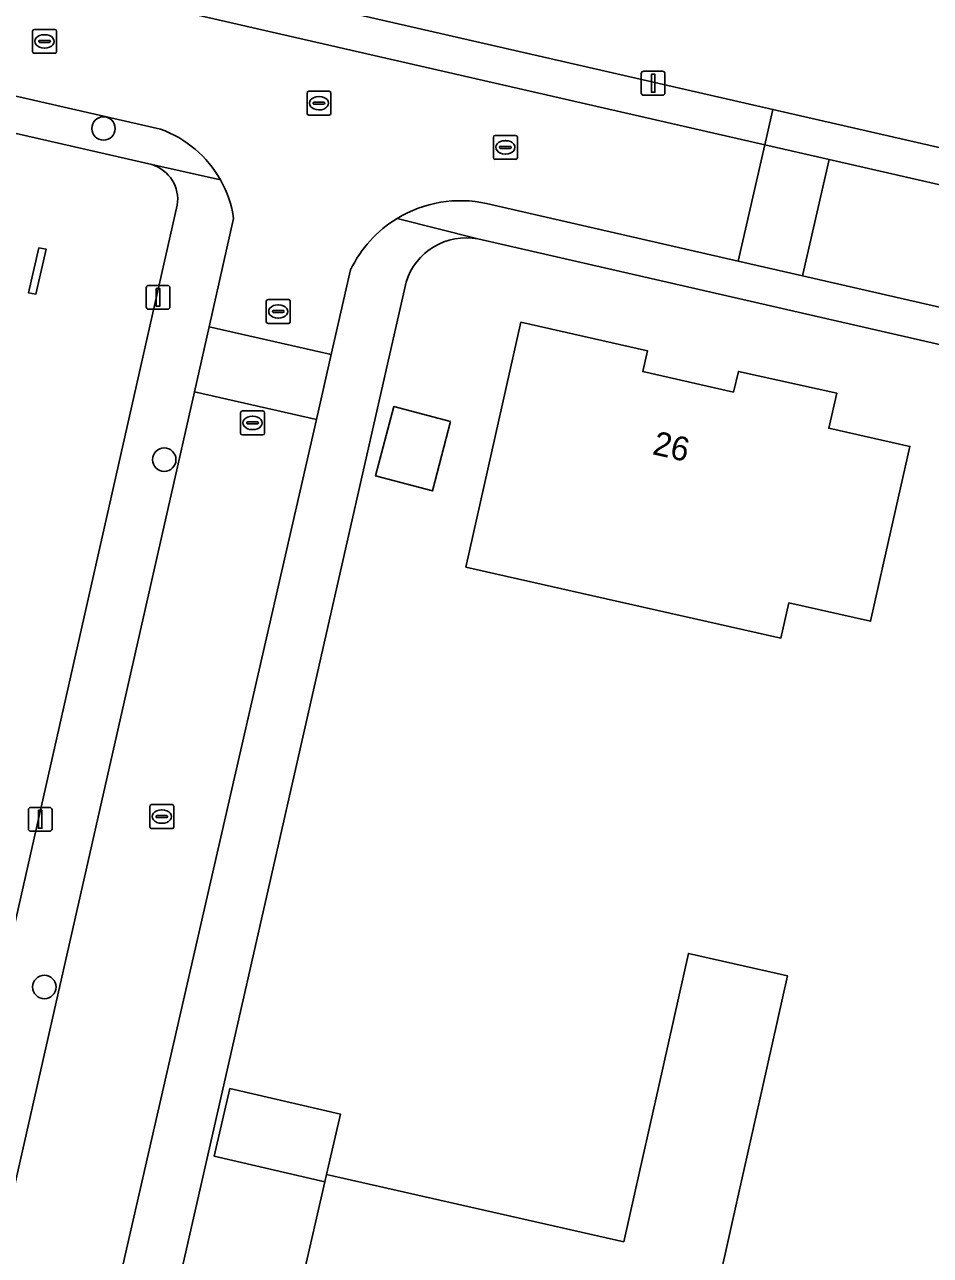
# Model space of a CAD drawing. Extents: x 159626 to 160723, y 388173 to 389416.
# Drawn here: x 160240.2 to 160278, y 388743 to 388794.4 of the extents above; entities that cross this region are included whole.
import ezdxf

# ---------------------------------------------------------------- set-up
doc = ezdxf.new("R2010")
doc.units = 0
for name, color, linetype in [('IMGEO_Boom', 7, 'Continuous'), ('IMGEO_Erf', 7, 'Continuous'), ('IMGEO_Kolk', 7, 'Continuous'), ('IMGEO_Lichtmast', 7, 'Continuous'), ('IMGEO_Muur', 7, 'Continuous'), ('IMGEO_Pand', 7, 'Continuous'), ('IMGEO_Pand_nummerreeks', 7, 'Continuous'), ('IMGEO_Pand_vergunning_verleend', 7, 'Continuous'), ('IMGEO_Rijbaan_lokaal_open', 7, 'Continuous'), ('IMGEO_Rioolput', 7, 'Continuous'), ('IMGEO_Voetpad_open', 7, 'Continuous')]:
    doc.layers.add(name, color=color, linetype=linetype)

msp = doc.modelspace()

# ---------------------------------------------------------------- linework, layer by layer
at = {"layer": 'IMGEO_Boom'}
for centre in [(160243.453, 388790.083), (160245.991, 388776.24), (160240.982, 388754.202)]:
    msp.add_circle(centre, 0.489, dxfattribs=at)
at = {"layer": 'IMGEO_Erf'}
for points in [[(160184.386, 388810.793), (160213.977, 388804.022), (160271.421, 388790.878), (160340.358, 388775.105), (160346.548, 388802.522), (160346.707, 388803.236), (160345.403, 388803.532), (160275.805, 388819.285), (160190.942, 388838.493), (160184.451, 388841.51)], [(160245.477, 388788.575), (160212.187, 388796.199), (160181.552, 388803.215)], [(160234.722, 388734.828), (160237.013, 388744.82), (160238.186, 388750), (160246.535, 388786.875)], [(160336.232, 388757.157), (160338.544, 388767.28), (160259.096, 388785.469)], [(160256.091, 388783.658), (160255.413, 388780.668), (160250.605, 388759.487), (160247.874, 388747.481), (160244.574, 388732.971)]]:
    msp.add_lwpolyline(points, dxfattribs=at)
for points in [[(160240.755, 388785.091), (160241.051, 388785.043), (160240.631, 388783.16), (160240.317, 388783.218)], [(160258.59, 388771.75), (160260.888, 388781.981), (160266.176, 388780.795), (160265.981, 388779.92), (160269.771, 388779.062), (160269.985, 388779.928), (160274.087, 388779.022), (160273.75, 388777.555), (160277.141, 388776.794), (160276.043, 388771.917), (160275.496, 388769.489), (160272.084, 388770.257), (160271.752, 388768.785), (160263.468, 388770.651)], [(160269.982, 388745.546), (160268.011, 388736.744), (160264.136, 388737.634), (160262.75, 388731.798), (160258.816, 388732.68), (160259.038, 388733.527), (160257.008, 388733.991), (160256.818, 388733.166), (160255.307, 388733.468), (160254.691, 388733.193), (160251.932, 388733.834), (160251.584, 388734.334), (160250.092, 388734.699), (160252.7, 388746.065), (160248.076, 388747.126), (160248.725, 388749.953), (160253.349, 388748.892), (160252.77, 388746.37), (160265.185, 388743.553), (160265.85, 388746.483), (160266.638, 388750), (160267.893, 388755.606), (160272.025, 388754.669), (160270.979, 388750)]]:
    msp.add_lwpolyline(points, close=True, dxfattribs=at)
for centre, radius, start, end in [((160245.017, 388787.109), 1.536, 351.2302, 72.5622), ((160258.614, 388782.87), 2.644, 79.5016, 162.65)]:
    msp.add_arc(centre, radius, start, end, dxfattribs=at)
at = {"layer": 'IMGEO_Kolk'}
for p, q in [((160240.49, 388793.297), (160240.49, 388794.149)), ((160240.565, 388794.223), (160241.417, 388794.223)), ((160241.491, 388794.149), (160241.491, 388793.297)), ((160240.749, 388793.717), (160240.749, 388793.729)), ((160241.187, 388793.68), (160240.789, 388793.68)), ((160240.792, 388793.766), (160241.19, 388793.766)), ((160240.978, 388794.003), (160241.003, 388794.003)), ((160241.233, 388793.729), (160241.233, 388793.717)), ((160241.417, 388793.223), (160240.565, 388793.223)), ((160241.001, 388793.443), (160240.976, 388793.443)), ((160259.741, 388788.867), (160259.741, 388789.719)), ((160259.816, 388789.793), (160260.668, 388789.793)), ((160260.229, 388789.573), (160260.254, 388789.573)), ((160260.742, 388789.719), (160260.742, 388788.867)), ((160260, 388789.287), (160260, 388789.299)), ((160260.438, 388789.25), (160260.04, 388789.25)), ((160260.043, 388789.336), (160260.441, 388789.336)), ((160260.252, 388789.013), (160260.227, 388789.013)), ((160260.484, 388789.299), (160260.484, 388789.287)), ((160260.668, 388788.793), (160259.816, 388788.793)), ((160250.253, 388782.008), (160250.253, 388782.86)), ((160250.328, 388782.934), (160251.18, 388782.934)), ((160250.741, 388782.714), (160250.766, 388782.714)), ((160251.254, 388782.86), (160251.254, 388782.008)), ((160250.512, 388782.428), (160250.512, 388782.44)), ((160250.95, 388782.391), (160250.552, 388782.391)), ((160250.555, 388782.477), (160250.953, 388782.477)), ((160250.996, 388782.44), (160250.996, 388782.428)), ((160251.18, 388781.934), (160250.328, 388781.934)), ((160250.764, 388782.154), (160250.739, 388782.154)), ((160249.18, 388777.351), (160249.18, 388778.203)), ((160249.255, 388778.277), (160250.107, 388778.277)), ((160250.181, 388778.203), (160250.181, 388777.351)), ((160249.439, 388777.771), (160249.439, 388777.783)), ((160249.877, 388777.734), (160249.479, 388777.734)), ((160249.482, 388777.82), (160249.88, 388777.82)), ((160249.668, 388778.057), (160249.693, 388778.057)), ((160249.923, 388777.783), (160249.923, 388777.771)), ((160250.107, 388777.277), (160249.255, 388777.277)), ((160249.691, 388777.497), (160249.666, 388777.497)), ((160245.388, 388760.898), (160245.388, 388761.75)), ((160245.463, 388761.824), (160246.315, 388761.824)), ((160246.389, 388761.75), (160246.389, 388760.898)), ((160245.647, 388761.318), (160245.647, 388761.33)), ((160246.085, 388761.281), (160245.687, 388761.281)), ((160245.69, 388761.367), (160246.088, 388761.367)), ((160245.876, 388761.604), (160245.901, 388761.604)), ((160246.131, 388761.33), (160246.131, 388761.318)), ((160246.315, 388760.824), (160245.463, 388760.824)), ((160245.899, 388761.044), (160245.874, 388761.044))]:
    msp.add_line(p, q, dxfattribs=at)
for points in [[(160240.49, 388793.297), (160240.49, 388794.149)], [(160240.565, 388794.223), (160241.417, 388794.223)], [(160241.491, 388794.149), (160241.491, 388793.297)], [(160241.417, 388793.223), (160240.565, 388793.223)], [(160259.741, 388788.867), (160259.741, 388789.719)], [(160259.816, 388789.793), (160260.668, 388789.793)], [(160260.742, 388789.719), (160260.742, 388788.867)], [(160260.668, 388788.793), (160259.816, 388788.793)], [(160250.253, 388782.008), (160250.253, 388782.86)], [(160250.328, 388782.934), (160251.18, 388782.934)], [(160251.254, 388782.86), (160251.254, 388782.008)], [(160251.18, 388781.934), (160250.328, 388781.934)], [(160249.18, 388777.351), (160249.18, 388778.203)], [(160249.255, 388778.277), (160250.107, 388778.277)], [(160250.181, 388778.203), (160250.181, 388777.351)], [(160250.107, 388777.277), (160249.255, 388777.277)], [(160245.388, 388760.898), (160245.388, 388761.75)], [(160245.463, 388761.824), (160246.315, 388761.824)], [(160246.389, 388761.75), (160246.389, 388760.898)], [(160246.315, 388760.824), (160245.463, 388760.824)]]:
    msp.add_lwpolyline(points, dxfattribs=at)
for centre, radius, start, end in [((160240.567, 388794.147), 0.0765, 91.552, 178.448), ((160240.567, 388794.147), 0.0765, 91.552, 178.448), ((160241.415, 388794.147), 0.0765, 1.552, 88.448), ((160241.415, 388794.147), 0.0765, 1.552, 88.448), ((160240.789, 388793.726), 0.0403, 85.8775, 175.7526), ((160240.786, 388793.716), 0.0366, 178.938, 274.7102), ((160241.19, 388793.723), 0.043, 264.8664, 352.4533), ((160241.194, 388793.728), 0.0386, 1.7309, 96.639), ((160240.567, 388793.299), 0.0765, 181.552, 268.448), ((160240.567, 388793.299), 0.0765, 181.552, 268.448), ((160241.415, 388793.299), 0.0765, 271.552, 358.448), ((160241.415, 388793.299), 0.0765, 271.552, 358.448), ((160259.818, 388789.717), 0.0765, 91.552, 178.448), ((160259.818, 388789.717), 0.0765, 91.552, 178.448), ((160260.666, 388789.717), 0.0765, 1.552, 88.448), ((160260.666, 388789.717), 0.0765, 1.552, 88.448), ((160260.04, 388789.296), 0.0403, 85.8775, 175.7526), ((160260.037, 388789.286), 0.0366, 178.938, 274.7102), ((160260.441, 388789.293), 0.043, 264.8664, 352.4533), ((160260.445, 388789.298), 0.0386, 1.7309, 96.639), ((160259.818, 388788.869), 0.0765, 181.552, 268.448), ((160259.818, 388788.869), 0.0765, 181.552, 268.448), ((160260.666, 388788.869), 0.0765, 271.552, 358.448), ((160260.666, 388788.869), 0.0765, 271.552, 358.448), ((160250.33, 388782.858), 0.0765, 91.552, 178.448), ((160250.33, 388782.858), 0.0765, 91.552, 178.448), ((160251.178, 388782.858), 0.0765, 1.552, 88.448), ((160251.178, 388782.858), 0.0765, 1.552, 88.448), ((160250.552, 388782.437), 0.0403, 85.8775, 175.7526), ((160250.549, 388782.427), 0.0366, 178.938, 274.7102), ((160250.953, 388782.434), 0.043, 264.8664, 352.4533), ((160250.957, 388782.439), 0.0386, 1.7309, 96.639), ((160250.33, 388782.01), 0.0765, 181.552, 268.448), ((160250.33, 388782.01), 0.0765, 181.552, 268.448), ((160251.178, 388782.01), 0.0765, 271.552, 358.448), ((160251.178, 388782.01), 0.0765, 271.552, 358.448), ((160249.257, 388778.201), 0.0765, 91.552, 178.448), ((160249.257, 388778.201), 0.0765, 91.552, 178.448), ((160250.105, 388778.201), 0.0765, 1.552, 88.448), ((160250.105, 388778.201), 0.0765, 1.552, 88.448), ((160249.479, 388777.78), 0.0403, 85.8775, 175.7526), ((160249.476, 388777.77), 0.0366, 178.938, 274.7102), ((160249.88, 388777.777), 0.043, 264.8664, 352.4533), ((160249.884, 388777.782), 0.0386, 1.7309, 96.639), ((160249.257, 388777.353), 0.0765, 181.552, 268.448), ((160249.257, 388777.353), 0.0765, 181.552, 268.448), ((160250.105, 388777.353), 0.0765, 271.552, 358.448), ((160250.105, 388777.353), 0.0765, 271.552, 358.448), ((160245.465, 388761.748), 0.0765, 91.552, 178.448), ((160245.465, 388761.748), 0.0765, 91.552, 178.448), ((160246.313, 388761.748), 0.0765, 1.552, 88.448), ((160246.313, 388761.748), 0.0765, 1.552, 88.448), ((160245.687, 388761.327), 0.0403, 85.8775, 175.7526), ((160245.684, 388761.317), 0.0366, 178.938, 274.7102), ((160246.088, 388761.324), 0.043, 264.8664, 352.4533), ((160246.092, 388761.329), 0.0386, 1.7309, 96.639), ((160245.465, 388760.9), 0.0765, 181.552, 268.448), ((160245.465, 388760.9), 0.0765, 181.552, 268.448), ((160246.313, 388760.9), 0.0765, 271.552, 358.448), ((160246.313, 388760.9), 0.0765, 271.552, 358.448)]:
    msp.add_arc(centre, radius, start, end, dxfattribs=at)
for centre, major_axis, ratio, start_param, end_param in [((160240.977, 388793.723), (-0.387, 0.002), 0.722429, 4.712389, 7.853982), ((160241.002, 388793.723), (-0.39, 0.002), 0.717154, 1.570796, 4.712389), ((160260.228, 388789.293), (-0.387, 0.002), 0.722429, 4.712389, 7.853982), ((160260.253, 388789.293), (-0.39, 0.002), 0.717154, 1.570796, 4.712389), ((160250.74, 388782.434), (-0.387, 0.002), 0.722429, 4.712389, 7.853982), ((160250.765, 388782.434), (-0.39, 0.002), 0.717154, 1.570796, 4.712389), ((160249.667, 388777.777), (-0.387, 0.002), 0.722429, 4.712389, 7.853982), ((160249.692, 388777.777), (-0.39, 0.002), 0.717154, 1.570796, 4.712389), ((160245.875, 388761.324), (-0.387, 0.002), 0.722429, 4.712389, 7.853982), ((160245.9, 388761.324), (-0.39, 0.002), 0.717154, 1.570796, 4.712389)]:
    msp.add_ellipse(centre, major_axis=major_axis, ratio=ratio, start_param=start_param, end_param=end_param, dxfattribs=at)
at = {"layer": 'IMGEO_Lichtmast'}
for p, q in [((160265.92, 388791.573), (160265.92, 388792.373)), ((160265.92, 388792.373), (160265.92, 388791.573)), ((160266.02, 388792.473), (160266.81, 388792.473)), ((160266.81, 388792.473), (160266.02, 388792.473)), ((160266.91, 388792.373), (160266.91, 388791.573)), ((160266.91, 388791.573), (160266.91, 388792.373)), ((160266.81, 388791.473), (160266.02, 388791.473)), ((160266.02, 388791.473), (160266.81, 388791.473)), ((160245.235, 388782.624), (160245.235, 388783.424)), ((160245.235, 388783.424), (160245.235, 388782.624)), ((160245.335, 388783.524), (160246.125, 388783.524)), ((160246.125, 388783.524), (160245.335, 388783.524)), ((160246.225, 388783.424), (160246.225, 388782.624)), ((160246.225, 388782.624), (160246.225, 388783.424)), ((160246.125, 388782.524), (160245.335, 388782.524)), ((160245.335, 388782.524), (160246.125, 388782.524)), ((160240.412, 388761.71), (160241.202, 388761.71)), ((160241.202, 388761.71), (160240.412, 388761.71)), ((160240.312, 388760.81), (160240.312, 388761.61)), ((160240.312, 388761.61), (160240.312, 388760.81)), ((160241.302, 388761.61), (160241.302, 388760.81)), ((160241.302, 388760.81), (160241.302, 388761.61)), ((160241.202, 388760.71), (160240.412, 388760.71)), ((160240.412, 388760.71), (160241.202, 388760.71))]:
    msp.add_line(p, q, dxfattribs=at)
for points in [[(160266.34, 388792.348), (160266.49, 388792.348), (160266.49, 388791.598), (160266.34, 388791.598), (160266.34, 388792.348)], [(160245.655, 388783.399), (160245.805, 388783.399), (160245.805, 388782.649), (160245.655, 388782.649), (160245.655, 388783.399)], [(160240.732, 388761.585), (160240.882, 388761.585), (160240.882, 388760.835), (160240.732, 388760.835), (160240.732, 388761.585)]]:
    msp.add_lwpolyline(points, dxfattribs=at)
for centre, start, end in [((160266.02, 388792.373), 90, 180), ((160266.02, 388792.373), 90, 180), ((160266.81, 388792.373), 0, 90), ((160266.81, 388792.373), 360, 90), ((160266.02, 388791.573), 180, 270), ((160266.02, 388791.573), 180, 270), ((160266.81, 388791.573), 270, 0), ((160266.81, 388791.573), 270, 0), ((160245.335, 388783.424), 90, 180), ((160245.335, 388783.424), 90, 180), ((160246.125, 388783.424), 0, 90), ((160246.125, 388783.424), 360, 90), ((160245.335, 388782.624), 180, 270), ((160245.335, 388782.624), 180, 270), ((160246.125, 388782.624), 270, 0), ((160246.125, 388782.624), 270, 0), ((160240.412, 388761.61), 90, 180), ((160240.412, 388761.61), 90, 180), ((160241.202, 388761.61), 0, 90), ((160241.202, 388761.61), 360, 90), ((160240.412, 388760.81), 180, 270), ((160240.412, 388760.81), 180, 270), ((160241.202, 388760.81), 270, 0), ((160241.202, 388760.81), 270, 0)]:
    msp.add_arc(centre, 0.1, start, end, dxfattribs=at)
at = {"layer": 'IMGEO_Muur'}
for points in [[(160255.413, 388780.668), (160250.605, 388759.487)], [(160250.605, 388759.487), (160247.874, 388747.481)]]:
    msp.add_lwpolyline(points, dxfattribs=at)
at = {"layer": 'IMGEO_Pand'}
for points in [[(160240.631, 388783.16), (160241.051, 388785.043), (160240.755, 388785.091), (160240.317, 388783.218)], [(160263.468, 388770.651), (160271.752, 388768.785), (160272.084, 388770.257), (160275.496, 388769.489), (160276.043, 388771.917), (160277.141, 388776.794), (160273.75, 388777.555), (160274.087, 388779.022), (160269.985, 388779.928), (160269.771, 388779.062), (160265.981, 388779.92), (160266.176, 388780.795), (160260.888, 388781.981), (160258.59, 388771.75)], [(160269.982, 388745.546), (160270.979, 388750), (160272.025, 388754.669), (160267.893, 388755.606), (160266.638, 388750), (160265.85, 388746.483), (160265.185, 388743.553), (160252.77, 388746.37), (160252.7, 388746.065), (160250.092, 388734.699), (160251.584, 388734.334), (160251.932, 388733.834), (160254.691, 388733.193), (160255.307, 388733.468), (160256.818, 388733.166), (160257.008, 388733.991), (160259.038, 388733.527), (160258.816, 388732.68), (160262.75, 388731.798), (160264.136, 388737.634), (160268.011, 388736.744)], [(160253.349, 388748.892), (160248.725, 388749.953), (160248.076, 388747.126), (160252.7, 388746.065), (160252.77, 388746.37)]]:
    msp.add_lwpolyline(points, close=True, dxfattribs=at)
at = {"layer": 'IMGEO_Pand_vergunning_verleend'}
msp.add_lwpolyline([(160257.955, 388777.838), (160257.192, 388774.937), (160254.821, 388775.56), (160255.584, 388778.462)], close=True, dxfattribs=at)
at = {"layer": 'IMGEO_Rijbaan_lokaal_open'}
for points in [[(160259.458, 388786.946), (160269.969, 388784.539), (160271.082, 388789.403), (160213.639, 388802.545), (160212.526, 388797.678), (160245.83, 388790.053)], [(160248.89, 388786.325), (160247.865, 388781.796), (160252.966, 388780.629), (160253.777, 388784.174)]]:
    msp.add_lwpolyline(points, dxfattribs=at)
for points in [[(160271.082, 388789.403), (160269.969, 388784.539), (160272.649, 388783.925), (160273.762, 388788.79)], [(160273.762, 388788.79), (160272.649, 388783.925), (160332.119, 388770.308), (160333.234, 388775.183)], [(160252.345, 388777.916), (160252.966, 388780.629), (160247.865, 388781.796), (160247.25, 388779.082)], [(160252.345, 388777.916), (160247.25, 388779.082), (160240.666, 388750), (160239.37, 388744.275), (160236.732, 388732.697), (160241.762, 388731.537), (160244.339, 388742.931), (160245.957, 388750)]]:
    msp.add_lwpolyline(points, close=True, dxfattribs=at)
for centre, radius, start, end in [((160244.237, 388785.625), 4.706, 29.3444, 70.2095), ((160244.261, 388785.634), 4.68, 8.4863, 29.3867), ((160258.363, 388781.986), 5.08, 77.5556, 121.3442), ((160258.364, 388781.981), 5.084, 121.3175, 154.4436)]:
    msp.add_arc(centre, radius, start, end, dxfattribs=at)
at = {"layer": 'IMGEO_Rioolput'}
for p, q in [((160251.954, 388790.713), (160251.954, 388791.565)), ((160252.029, 388791.639), (160252.881, 388791.639)), ((160252.955, 388791.565), (160252.955, 388790.713)), ((160252.213, 388791.133), (160252.213, 388791.145)), ((160252.651, 388791.096), (160252.253, 388791.096)), ((160252.256, 388791.182), (160252.654, 388791.182)), ((160252.442, 388791.419), (160252.467, 388791.419)), ((160252.697, 388791.145), (160252.697, 388791.133)), ((160252.881, 388790.639), (160252.029, 388790.639)), ((160252.465, 388790.859), (160252.44, 388790.859))]:
    msp.add_line(p, q, dxfattribs=at)
for points in [[(160251.954, 388790.713), (160251.954, 388791.565)], [(160252.029, 388791.639), (160252.881, 388791.639)], [(160252.955, 388791.565), (160252.955, 388790.713)], [(160252.881, 388790.639), (160252.029, 388790.639)]]:
    msp.add_lwpolyline(points, dxfattribs=at)
for centre, radius, start, end in [((160252.031, 388791.563), 0.0765, 91.552, 178.448), ((160252.031, 388791.563), 0.0765, 91.552, 178.448), ((160252.879, 388791.563), 0.0765, 1.552, 88.448), ((160252.879, 388791.563), 0.0765, 1.552, 88.448), ((160252.253, 388791.142), 0.0403, 85.8775, 175.7526), ((160252.25, 388791.132), 0.0366, 178.938, 274.7102), ((160252.654, 388791.139), 0.043, 264.8664, 352.4533), ((160252.658, 388791.144), 0.0386, 1.7309, 96.639), ((160252.031, 388790.715), 0.0765, 181.552, 268.448), ((160252.031, 388790.715), 0.0765, 181.552, 268.448), ((160252.879, 388790.715), 0.0765, 271.552, 358.448), ((160252.879, 388790.715), 0.0765, 271.552, 358.448)]:
    msp.add_arc(centre, radius, start, end, dxfattribs=at)
for centre, major_axis, ratio, start_param, end_param in [((160252.441, 388791.139), (-0.387, 0.002), 0.722429, 4.712389, 7.853982), ((160252.466, 388791.139), (-0.39, 0.002), 0.717154, 1.570796, 4.712389)]:
    msp.add_ellipse(centre, major_axis=major_axis, ratio=ratio, start_param=start_param, end_param=end_param, dxfattribs=at)
at = {"layer": 'IMGEO_Voetpad_open'}
for points in [[(160184.069, 388809.31), (160210.981, 388803.153), (160213.639, 388802.545), (160271.082, 388789.403), (160271.421, 388790.878), (160213.977, 388804.022), (160184.386, 388810.793)], [(160245.83, 388790.053), (160212.526, 388797.678), (160209.868, 388798.287), (160181.886, 388804.693)], [(160181.552, 388803.215), (160212.187, 388796.199), (160245.477, 388788.575), (160248.339, 388787.931)], [(160248.339, 388787.931), (160245.477, 388788.575)], [(160246.535, 388786.875), (160238.186, 388750), (160237.013, 388744.82), (160234.722, 388734.828)], [(160272.649, 388783.925), (160269.969, 388784.539), (160259.458, 388786.946)], [(160247.25, 388779.082), (160247.865, 388781.796), (160248.89, 388786.325)], [(160259.096, 388785.469), (160255.721, 388786.324)], [(160255.721, 388786.324), (160259.096, 388785.469), (160338.544, 388767.28), (160341.5, 388766.603), (160414.083, 388750), (160438.675, 388744.375), (160442.626, 388743.471), (160442.976, 388744.923), (160443.576, 388747.408), (160441.513, 388747.903), (160440.901, 388745.398), (160420.804, 388750), (160396.029, 388755.673), (160393.137, 388756.335), (160334.849, 388769.683), (160332.119, 388770.308), (160272.649, 388783.925)], [(160253.777, 388784.174), (160252.966, 388780.629), (160252.345, 388777.916), (160245.957, 388750), (160244.339, 388742.931), (160241.762, 388731.537), (160246.042, 388730.589)], [(160250.605, 388759.487), (160255.413, 388780.668), (160256.091, 388783.658)], [(160233.095, 388733.519), (160236.732, 388732.697), (160239.37, 388744.275), (160240.666, 388750), (160247.25, 388779.082)], [(160244.574, 388732.971), (160247.874, 388747.481), (160250.605, 388759.487)]]:
    msp.add_lwpolyline(points, dxfattribs=at)
msp.add_lwpolyline([(160343.31, 388774.43), (160340.358, 388775.105), (160271.421, 388790.878), (160271.082, 388789.403), (160273.762, 388788.79), (160333.234, 388775.183), (160335.964, 388774.559), (160394.255, 388761.223), (160397.147, 388760.561), (160442.094, 388750.278), (160441.513, 388747.903), (160443.576, 388747.408), (160444.155, 388749.806), (160444.202, 388750), (160444.514, 388751.292), (160440.526, 388752.204), (160440.005, 388752.323)], close=True, dxfattribs=at)
for centre, radius, start, end in [((160244.237, 388785.625), 4.706, 29.3444, 70.2095), ((160245.017, 388787.109), 1.536, 351.2302, 72.5622), ((160244.261, 388785.634), 4.68, 8.4863, 29.3867), ((160258.363, 388781.986), 5.08, 77.5556, 121.3442), ((160258.364, 388781.981), 5.084, 121.3175, 154.4436), ((160258.614, 388782.87), 2.644, 79.5016, 162.65)]:
    msp.add_arc(centre, radius, start, end, dxfattribs=at)

# ---------------------------------------------------------------- texts
at = {"layer": 'IMGEO_Pand_nummerreeks'}
msp.add_text('26', height=1, rotation=347.2441, dxfattribs=at).set_placement((160266.346, 388776.475))

doc.saveas('drawing.dxf')
